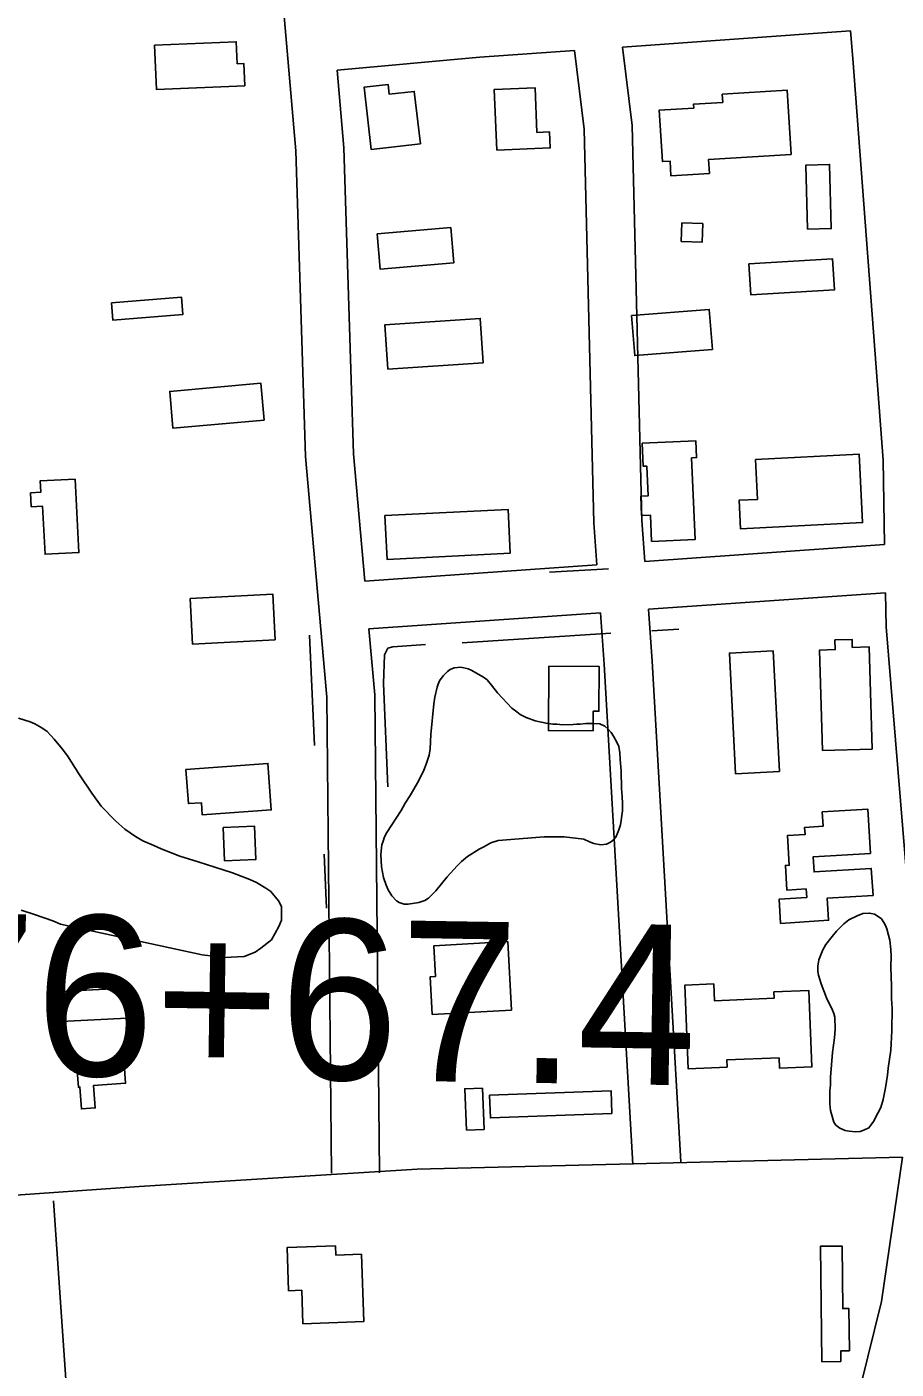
# Model space of a CAD drawing. Extents: x 3297716 to 3335574, y 688621 to 713991.
# Drawn here: x 3321423 to 3321965, y 709984 to 710821 of the extents above; entities that cross this region are included whole.
import ezdxf

# ---------------------------------------------------------------- set-up
doc = ezdxf.new("R2010")
doc.units = 0
for name, color, linetype in [('V-BLDG-OTLN', 7, 'Continuous'), ('V-ROAD-CNTR', 7, 'Continuous'), ('V-SITE-VEGE', 7, 'Continuous'), ('V-SURV-IDEN', 7, 'Continuous'), ('V-TOPO-SHOR', 7, 'Continuous')]:
    doc.layers.add(name, color=color, linetype=linetype)

msp = doc.modelspace()

# ---------------------------------------------------------------- linework, layer by layer
at = {"layer": 'V-BLDG-OTLN'}
for points in [[(3321502.35, 710809.89), (3321553.39, 710812.07), (3321553.97, 710798.39), (3321558.08, 710798.57), (3321558.67, 710784.67), (3321503.53, 710782.32)], [(3321668.24, 710748.37), (3321637.64, 710744.86), (3321633.17, 710783.74), (3321648.09, 710785.45), (3321648.79, 710779.33), (3321664.48, 710781.14)], [(3321715.88, 710744.38), (3321714.23, 710782.27), (3321739.8, 710783.38), (3321741.01, 710755.51), (3321748.85, 710755.85), (3321749.28, 710745.84)], [(3321899.63, 710741.83), (3321848.03, 710738.62), (3321848.57, 710729.93), (3321824.64, 710728.44), (3321824.06, 710737.6), (3321819.28, 710737.3), (3321817.28, 710769.41), (3321838.82, 710770.75), (3321838.68, 710773.11), (3321856.98, 710774.25), (3321856.66, 710779.36), (3321897.14, 710781.88)], [(3321909.87, 710695.2), (3321908.82, 710735.16), (3321923.63, 710735.55), (3321924.67, 710695.58)], [(3321831.46, 710699.21), (3321844.48, 710698.69), (3321844.01, 710687.04), (3321831, 710687.56)], [(3321641.32, 710692.18), (3321687.18, 710696.14), (3321689.08, 710674.11), (3321643.23, 710670.15)], [(3321873.29, 710673.53), (3321925.42, 710676.72), (3321926.6, 710657.29), (3321874.47, 710654.11)], [(3321475.5, 710649.16), (3321519.23, 710652.68), (3321520.09, 710642.01), (3321476.35, 710638.49)], [(3321707.48, 710611.82), (3321647.96, 710607.87), (3321646.13, 710635.55), (3321705.64, 710639.5)], [(3321800.04, 710641.24), (3321848.52, 710645.1), (3321850.51, 710620.12), (3321802.03, 710616.26)], [(3321570.82, 710576.05), (3321513.89, 710570.95), (3321511.83, 710594), (3321568.76, 710599.1)], [(3321837.5, 710552.56), (3321839.68, 710501.52), (3321812.5, 710500.36), (3321811.79, 710516.84), (3321806.3, 710516.61), (3321805.79, 710528.54), (3321810.35, 710528.73), (3321809.56, 710547.37), (3321807.36, 710547.28), (3321806.75, 710561.6), (3321840.15, 710563.03), (3321840.59, 710552.69)], [(3321877.38, 710551.51), (3321942.12, 710554.72), (3321944.23, 710512.08), (3321867.97, 710508.29), (3321867.09, 710526.06), (3321878.62, 710526.63)], [(3321452.75, 710539.23), (3321455.14, 710493.44), (3321434.12, 710492.34), (3321432.56, 710522.35), (3321425.47, 710521.98), (3321425.01, 710530.67), (3321431.38, 710531.01), (3321431.01, 710538.1)], [(3321724.3, 710492.96), (3321647.46, 710489.18), (3321646.12, 710516.54), (3321722.96, 710520.32)], [(3321577.71, 710438.89), (3321526.13, 710436.21), (3321524.64, 710464.72), (3321576.23, 710467.4)], [(3321919.12, 710370.02), (3321917.39, 710432.6), (3321927.13, 710432.86), (3321926.97, 710438.93), (3321937.61, 710439.22), (3321937.75, 710434.3), (3321948.39, 710434.59), (3321950.14, 710370.87)], [(3321888.49, 710432.17), (3321892.33, 710356.9), (3321864.9, 710355.5), (3321861.06, 710430.76)], [(3321748.38, 710422.49), (3321779.89, 710422.29), (3321779.71, 710394.43), (3321776.15, 710394.45), (3321776.07, 710382.24), (3321748.12, 710382.41)], [(3321521.98, 710358.1), (3321573.08, 710361.85), (3321575.21, 710332.93), (3321532.14, 710329.77), (3321531.58, 710337.4), (3321523.54, 710336.81)], [(3321949.14, 710305.8), (3321913.33, 710303.54), (3321913.92, 710294.16), (3321949.65, 710296.41), (3321950.71, 710279.59), (3321922.09, 710277.79), (3321922.96, 710264.01), (3321893.07, 710262.13), (3321892.12, 710277.14), (3321909.31, 710278.22), (3321908.97, 710283.65), (3321897, 710282.9), (3321896.03, 710298.26), (3321898.41, 710298.41), (3321897.25, 710316.84), (3321908.31, 710317.54), (3321908.03, 710322), (3321919.56, 710322.73), (3321919, 710331.61), (3321947.4, 710333.4)], [(3321545.24, 710321.99), (3321564.71, 710322.79), (3321565.57, 710301.95), (3321546.1, 710301.15)], [(3321725.17, 710208.04), (3321675.69, 710205.27), (3321674.37, 710228.85), (3321677.76, 710229.04), (3321676.69, 710248.19), (3321722.78, 710250.77)], [(3321439.03, 710219.35), (3321484.29, 710221.76), (3321485.29, 710203.03), (3321440.02, 710200.62)], [(3321892.08, 710178.31), (3321859.46, 710176.98), (3321859.65, 710172.47), (3321835.31, 710171.47), (3321833.18, 710223.56), (3321851.3, 710224.3), (3321851.72, 710213.86), (3321889.02, 710215.39), (3321888.86, 710219.4), (3321910.59, 710220.29), (3321912.54, 710172.52), (3321892.35, 710171.69)], [(3321453.98, 710172.53), (3321483.47, 710174.52), (3321484.29, 710162.39), (3321464.39, 710161.06), (3321465.34, 710146.94), (3321456.71, 710146.36), (3321455.8, 710159.94), (3321454.83, 710159.87)], [(3321706.96, 710159.39), (3321708.04, 710133.6), (3321697.05, 710133.14), (3321695.97, 710158.93)], [(3321787.75, 710143.58), (3321712, 710140.8), (3321711.49, 710154.88), (3321787.23, 710157.66)], [(3321631.42, 710055.75), (3321632.9, 710013.66), (3321594.99, 710012.33), (3321594.25, 710033.25), (3321586.05, 710032.96), (3321585.1, 710059.87), (3321615.35, 710060.94), (3321615.55, 710055.19)], [(3321918.71, 709988.68), (3321917.89, 710060.68), (3321931.35, 710060.83), (3321931.8, 710021.79), (3321935.7, 710021.84), (3321936, 709995.49), (3321930.54, 709995.43), (3321930.62, 709988.82)]]:
    msp.add_lwpolyline(points, close=True, dxfattribs=at)
at = {"layer": 'V-ROAD-CNTR'}
for points in [[(3321612.82, 710106.27), (3321609.81, 710403.28), (3321596.58, 710553.29), (3321590.64, 710744.03), (3321578, 710888.21), (3321571.58, 711069.21), (3321566.28, 711144.61), (3321566.21, 711167.49)], [(3321794.34, 710808.77), (3321936.7, 710818.96)], [(3321957.94, 710498.44), (3321957.04, 710551.06), (3321938.01, 710801.69), (3321936.7, 710818.96)], [(3321616.35, 710794.3), (3321705.32, 710802.4), (3321764.38, 710806.63)], [(3321764.38, 710806.63), (3321770.41, 710757.56), (3321776.48, 710511.9), (3321778.4, 710485.85)], [(3321794.35, 710808.77), (3321800.36, 710759.77), (3321806.46, 710513.37), (3321808.32, 710487.95)], [(3321633.54, 710475.69), (3321626.53, 710555.07), (3321620.6, 710745.81), (3321616.35, 710794.3)], [(3321957.94, 710498.44), (3321808.32, 710487.95)], [(3321778.4, 710485.85), (3321633.54, 710475.69)], [(3321958.46, 710468.4), (3321810.52, 710458.03)], [(3321975.13, 710250.1), (3321958.82, 710447.03), (3321958.46, 710468.4)], [(3321780.59, 710455.93), (3321636.18, 710445.8)], [(3321780.59, 710455.93), (3321782.95, 710423.73), (3321800.85, 710111.59)], [(3321810.52, 710458.03), (3321812.89, 710425.68), (3321830.8, 710113.31)], [(3321642.82, 710106.57), (3321639.8, 710404.75), (3321636.18, 710445.8)], [(3321969.12, 710116.18), (3321666.25, 710108.81), (3321492.75, 710098.05), (3321073.94, 710068.73), (3320654.18, 710049.84), (3320230.15, 710028.82), (3319711.41, 709997.81), (3319431.54, 709981.72), (3319189.12, 709967.26), (3318433.23, 709928.03), (3318142.24, 709911.72), (3317361.76, 709865.51), (3316719.68, 709830.58), (3316136.33, 709797.47), (3315767.73, 709780.24), (3315460.48, 709764.09), (3314594.65, 709715.62), (3313764.14, 709666.74), (3313139.89, 709630.33), (3312580.68, 709600.11), (3311894.17, 709563.75), (3311218.81, 709524.62), (3310603.4, 709491), (3310297.88, 709478.58)], [(3321969.12, 710116.18), (3321956.09, 710026.33), (3321926, 709904.95), (3321899.27, 709789.3), (3321886.9, 709709.97), (3321878.52, 709586.55), (3321868.16, 709529.46), (3321868.54, 709427.98), (3321868.49, 709313.63), (3321877.76, 709080.91), (3321898.65, 708818.81), (3321918.43, 708500.72), (3321958.29, 707976), (3321968.21, 707865.35), (3321974.32, 707797.52), (3321983.81, 707756.8), (3321668.52, 707736.41), (3321277.9, 707723.68)], [(3321439.28, 710088.97), (3321447.14, 709974.62), (3321456.66, 709792.66), (3321458.26, 709759.4)]]:
    msp.add_lwpolyline(points, dxfattribs=at)
at = {"layer": 'V-SITE-VEGE'}
for points in [[(3321716.77, 710313.77), (3321712.26, 710312.34), (3321707.9, 710309.84), (3321704.99, 710308.36), (3321697.7, 710303.84), (3321693.84, 710300.61), (3321691.25, 710298.05), (3321684.93, 710291.18), (3321677.83, 710282.39), (3321673.38, 710277.76), (3321671.01, 710276.43), (3321667.4, 710275.15), (3321660.6, 710273.99), (3321658.11, 710274.09), (3321655.12, 710275.09), (3321653.39, 710276.23), (3321650.49, 710279.37), (3321648.14, 710283.02), (3321646.83, 710285.91), (3321645.25, 710290.78), (3321643.9, 710297.41), (3321643.49, 710305.08), (3321644.27, 710311.09), (3321645.06, 710313.38), (3321645.89, 710316.19), (3321647.41, 710318.8), (3321656.31, 710332.5), (3321658.8, 710337.03), (3321661.84, 710341.89), (3321666.41, 710349.72), (3321668.14, 710352.85), (3321670.46, 710357.74), (3321671.85, 710361.42), (3321673.67, 710367.04), (3321674.36, 710370.93), (3321674.71, 710379.99), (3321676.71, 710399.12), (3321677.23, 710403.19), (3321678.71, 710409.36), (3321679.32, 710411.29), (3321680.29, 710413.39), (3321682.55, 710416.5), (3321685.15, 710419.25), (3321686.79, 710420.43), (3321689.33, 710421.57), (3321693.44, 710421.95), (3321698.02, 710420.88), (3321699.95, 710420.09), (3321707.6, 710415.7), (3321709.85, 710414.01), (3321712.74, 710410.69), (3321716.47, 710405.92), (3321725.34, 710396.33), (3321728.45, 710394.07), (3321730.52, 710392.39), (3321734.36, 710390.63), (3321739.8, 710388.46), (3321746.68, 710386.95), (3321750.92, 710386.43), (3321753.41, 710386.33), (3321757.13, 710386.01), (3321763.54, 710386.11), (3321765.69, 710386.38), (3321768, 710386.47), (3321771.57, 710386.86), (3321773.71, 710386.78), (3321776.2, 710386.86), (3321780.28, 710386.52), (3321783.43, 710385.15), (3321785.49, 710383.29), (3321787.36, 710381.09), (3321788.87, 710378.89), (3321791.02, 710374.71), (3321792, 710372.36), (3321792.73, 710368.42), (3321792.93, 710364.32), (3321793.54, 710357.18), (3321793.82, 710346.32), (3321794.16, 710341.33), (3321794.34, 710336.87), (3321794.34, 710332.25), (3321793.87, 710329.42), (3321793.57, 710326.23), (3321793.11, 710323.58), (3321792.1, 710320.42), (3321791.3, 710318.32), (3321790.14, 710315.87), (3321788.83, 710314.32), (3321786.82, 710312.8), (3321784.45, 710311.47), (3321780.88, 710311.08), (3321776.46, 710311.96), (3321773.83, 710312.95), (3321770.17, 710314.7), (3321757.95, 710316.07), (3321745.5, 710316.2)], [(3321924.16, 710145.36), (3321923.78, 710149.47), (3321923.76, 710157.83), (3321924.07, 710161.2), (3321924.26, 710166.17), (3321925.4, 710181.6), (3321926.65, 710190.8), (3321927.04, 710196.13), (3321926.8, 710203.6), (3321926.18, 710205.94), (3321925.05, 710209.01), (3321924.06, 710210.83), (3321921.76, 710215.72), (3321918.36, 710224.39), (3321916.62, 710229.8), (3321916.35, 710232.12), (3321916.31, 710235.5), (3321916.99, 710239.39), (3321919.38, 710245.7), (3321921.28, 710249), (3321925.21, 710254.01), (3321928.01, 710257.28), (3321932.46, 710261.91), (3321935.58, 710264.27), (3321940.84, 710266.91), (3321944.27, 710268.2), (3321948.56, 710268.57), (3321951.56, 710267.92), (3321953.29, 710266.78), (3321956.06, 710264.9), (3321957.4, 710262.71), (3321958.56, 710260.7), (3321959.38, 710258.72), (3321960.46, 710254.76), (3321961.24, 710251.7), (3321961.9, 710245.81), (3321962.08, 710241.53), (3321961.82, 710234.96), (3321962.24, 710222.85), (3321962.29, 710215.02), (3321962.6, 710209.32), (3321962.4, 710195.09), (3321961.92, 710183.02), (3321960.24, 710171.87), (3321959.71, 710167.45), (3321958.51, 710159.49), (3321956.98, 710152.26), (3321955.54, 710147.16), (3321953.8, 710143.67), (3321950.93, 710138.62), (3321949.41, 710136.19), (3321948.11, 710134.64), (3321945.39, 710133.33), (3321942.68, 710132.36), (3321939.83, 710132.12), (3321935.92, 710132.45), (3321933.27, 710132.91), (3321929.96, 710134.46), (3321927.54, 710136.33), (3321926.19, 710138.17)]]:
    msp.add_lwpolyline(points, close=True, dxfattribs=at)
msp.add_lwpolyline([(3321417.45, 710390.19), (3321424.83, 710387.9), (3321427.77, 710386.54), (3321432.15, 710384.13), (3321435.3, 710381.77), (3321439.84, 710377.11), (3321444.83, 710370.94), (3321448.14, 710366.58), (3321455.65, 710354.83), (3321463.16, 710343.33), (3321469.07, 710335.14), (3321478.16, 710325.82), (3321483.94, 710320.86), (3321490.49, 710316.37), (3321495.12, 710313.7), (3321501.97, 710310.69), (3321506.61, 710308.52), (3321518.14, 710304.08), (3321529.69, 710300.4), (3321540.03, 710297.25), (3321551.09, 710293.58), (3321561.88, 710289.42), (3321566.04, 710287.52), (3321571.87, 710284.05), (3321575.03, 710281.94), (3321579.78, 710276.27), (3321581.64, 710272.72), (3321581.54, 710264.01), (3321579.9, 710260.09), (3321575.34, 710251.8), (3321568.66, 710246.58), (3321565.08, 710244.24), (3321558.26, 710241.52), (3321546.03, 710240.75), (3321532.16, 710242.54), (3321443.78, 710261.69), (3321438.88, 710263.62), (3321427.58, 710267.55), (3321419.23, 710270.37)], dxfattribs=at)
at = {"layer": 'V-TOPO-SHOR'}
for p, q in [((3321785.73, 710483.27), (3321748.88, 710481.16)), ((3321602.25, 710372.99), (3321599.03, 710441.89)), ((3321787.16, 710443.13), (3321694.35, 710437.21)), ((3321829.63, 710445.66), (3321812.59, 710444.59)), ((3321609.67, 710271.66), (3321608.14, 710305.24))]:
    msp.add_line(p, q, dxfattribs=at)
msp.add_lwpolyline([(3321671.38, 710436.13), (3321651.08, 710434.71), (3321648.04, 710433.73), (3321645.9, 710429.62), (3321645.28, 710411.85), (3321647.97, 710347.24)], dxfattribs=at)

# ---------------------------------------------------------------- texts
at = {"layer": 'V-SURV-IDEN'}
msp.add_text('3776+67.4', height=100, rotation=359.08583, dxfattribs=at).set_placement((3321204.18, 710171.14))

doc.saveas('drawing.dxf')
